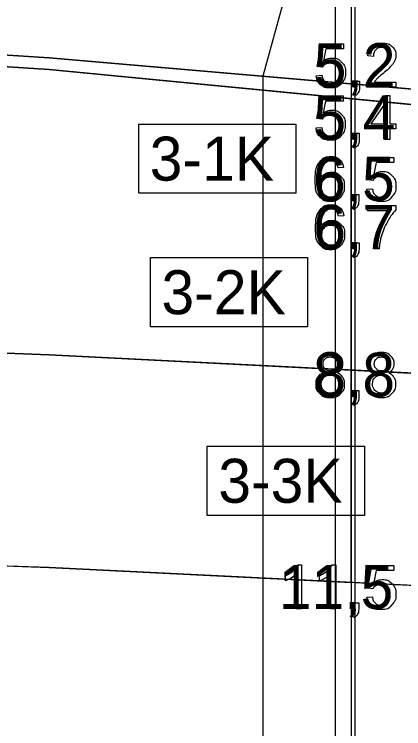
# Model space of a CAD drawing. Extents: x 544674 to 552202, y 6585829 to 6588119.
# Drawn here: x 551719.6 to 551769.2, y 6587342.8 to 6587433.7 of the extents above; entities that cross this region are included whole.
import ezdxf

# ---------------------------------------------------------------- set-up
doc = ezdxf.new("R2010")
doc.units = 0
for name, color, linetype in [('Default', 7, 'Continuous'), ('ME', 7, 'Continuous'), ('Plokid', 7, 'Continuous'), ('Proovid', 7, 'Continuous'), ('RAJATIS', 7, 'Continuous'), ('RB trass', 7, 'Continuous'), ('Täide', 7, 'Continuous')]:
    doc.layers.add(name, color=color, linetype=linetype)

msp = doc.modelspace()

# ---------------------------------------------------------------- linework, layer by layer
at = {"layer": 'Default'}
for points in [[(551671.249, 6587433.691), (551708.998, 6587429.144), (551724.043, 6587428.184), (551774.18, 6587423.851), (551799.404, 6587422.721)], [(551671.327, 6587433.702), (551708.997, 6587429.165), (551724.042, 6587428.204), (551774.18, 6587423.872), (551799.404, 6587422.772)], [(551666.704, 6587431.554), (551708.998, 6587427.693), (551724.043, 6587426.684), (551774.18, 6587421.851), (551799.404, 6587420.802)], [(551663.095, 6587392.768), (551724.043, 6587390.386), (551774.18, 6587387.851), (551799.404, 6587386.576)], [(551632.684, 6587366.696), (551639.832, 6587366.457), (551724.043, 6587363.294), (551774.18, 6587360.851), (551799.404, 6587359.622)]]:
    msp.add_lwpolyline(points, dxfattribs=at)
at = {"layer": 'ME'}
for p, q in [((551760.466, 6587466.734), (551760.466, 6587253.64)), ((551762.466, 6587466.778), (551762.466, 6587251.52))]:
    msp.add_line(p, q, dxfattribs=at)
at = {"layer": 'Plokid'}
for p, q in [((551762.466, 6587422.98), (551762.466, 6587251.52)), ((551762.466, 6587361.422), (551762.466, 6587422.98))]:
    msp.add_line(p, q, dxfattribs=at)
for points in [[(551762.466, 6587422.98), (551724.043, 6587426.684), (551708.998, 6587427.693), (551666.704, 6587431.554)], [(551639.832, 6587366.457), (551639.832, 6587366.457), (551724.043, 6587363.294), (551762.466, 6587361.422)], [(551639.832, 6587366.457), (551724.043, 6587363.294), (551762.466, 6587361.422)]]:
    msp.add_lwpolyline(points, dxfattribs=at)
at = {"layer": 'Proovid'}
for points in [[(551758.816, 6587427.004), (551758.171, 6587427.09), (551758.713, 6587429.966), (551761.496, 6587429.966), (551761.496, 6587429.309), (551759.263, 6587429.309), (551758.961, 6587427.806)], [(551765.316, 6587428.37), (551764.608, 6587428.443)], [(551758.047, 6587425.907), (551758.769, 6587425.967)], [(551762.768, 6587424.439), (551762.768, 6587425.22), (551763.549, 6587425.22), (551763.549, 6587424.439)], [(551768.18, 6587425.101), (551768.18, 6587424.439), (551764.48, 6587424.439)], [(551765.436, 6587425.101), (551768.18, 6587425.101)], [(551763.157, 6587424.439), (551762.768, 6587424.439)], [(551758.782, 6587420.366), (551758.137, 6587420.451), (551758.679, 6587423.328), (551761.462, 6587423.328), (551761.462, 6587422.67), (551759.229, 6587422.67), (551758.927, 6587421.167)], [(551762.913, 6587423.329), (551762.721, 6587423.624)], [(551766.738, 6587417.8), (551766.738, 6587419.141), (551764.309, 6587419.141), (551764.309, 6587419.772), (551766.861, 6587423.4), (551767.425, 6587423.4), (551767.425, 6587419.772), (551768.18, 6587419.772), (551768.18, 6587419.141), (551767.425, 6587419.141), (551767.425, 6587417.8), (551766.738, 6587417.8)], [(551766.738, 6587419.772), (551766.738, 6587422.301), (551764.985, 6587419.772), (551766.738, 6587419.772)], [(551758.013, 6587419.269), (551758.735, 6587419.328)], [(551762.734, 6587417.8), (551762.734, 6587418.581), (551763.515, 6587418.581), (551763.515, 6587417.8)], [(551763.123, 6587417.8), (551762.734, 6587417.8)], [(551762.879, 6587416.691), (551762.687, 6587416.985)], [(551765.235, 6587412.558), (551764.591, 6587412.643), (551765.133, 6587415.52), (551767.916, 6587415.52), (551767.916, 6587414.863), (551765.682, 6587414.863), (551765.381, 6587413.36)], [(551761.518, 6587414.218), (551760.835, 6587414.163)], [(551764.467, 6587411.461), (551765.188, 6587411.521)], [(551762.666, 6587409.993), (551762.666, 6587410.774), (551763.447, 6587410.774), (551763.447, 6587409.993)], [(551763.054, 6587409.993), (551762.666, 6587409.993)], [(551762.811, 6587408.883), (551762.619, 6587409.177)], [(551764.557, 6587408.724), (551764.557, 6587409.386), (551768.18, 6587409.386), (551768.18, 6587408.85)], [(551767.297, 6587408.724), (551764.557, 6587408.724)], [(551761.56, 6587408.084), (551760.877, 6587408.028)], [(551762.708, 6587403.858), (551762.708, 6587404.639), (551763.49, 6587404.639), (551763.49, 6587403.858)], [(551763.097, 6587403.858), (551762.708, 6587403.858)], [(551766.046, 6587403.858), (551765.338, 6587403.858)], [(551762.854, 6587402.748), (551762.661, 6587403.043)], [(551762.7, 6587385.051), (551762.7, 6587385.832), (551763.481, 6587385.832), (551763.481, 6587385.051)], [(551763.088, 6587385.051), (551762.7, 6587385.051)], [(551762.845, 6587383.941), (551762.653, 6587384.236)], [(551755.739, 6587363.672), (551756.182, 6587363.672), (551756.182, 6587358.051)], [(551760.089, 6587363.672), (551760.532, 6587363.672), (551760.532, 6587358.051)], [(551765.235, 6587360.616), (551764.591, 6587360.702), (551765.133, 6587363.578), (551767.916, 6587363.578), (551767.916, 6587362.921), (551765.682, 6587362.921), (551765.381, 6587361.418)], [(551754.121, 6587361.602), (551754.121, 6587362.267)], [(551756.182, 6587358.051), (551755.495, 6587358.051), (551755.495, 6587362.431)], [(551758.47, 6587361.602), (551758.47, 6587362.267)], [(551760.532, 6587358.051), (551759.844, 6587358.051), (551759.844, 6587362.431)], [(551764.467, 6587359.519), (551765.188, 6587359.579)], [(551762.666, 6587358.051), (551762.666, 6587358.832), (551763.447, 6587358.832), (551763.447, 6587358.051)], [(551763.054, 6587358.051), (551762.666, 6587358.051)], [(551762.811, 6587356.941), (551762.619, 6587357.236)]]:
    msp.add_lwpolyline(points, dxfattribs=at)
for points in [[(551735.451, 6587419.751), (551755.451, 6587419.751), (551755.451, 6587410.951), (551735.451, 6587410.951)], [(551736.948, 6587402.751), (551756.948, 6587402.751), (551756.948, 6587393.951), (551736.948, 6587393.951)], [(551744.18, 6587378.751), (551764.18, 6587378.751), (551764.18, 6587369.951), (551744.18, 6587369.951)]]:
    msp.add_lwpolyline(points, close=True, dxfattribs=at)
for points in [[(551764.608, 6587428.443), (551764.68, 6587429.232), (551765.154, 6587429.646), (551765.628, 6587430.06), (551766.426, 6587430.06), (551767.232, 6587430.06), (551767.702, 6587429.614), (551768.172, 6587429.167), (551768.172, 6587428.507), (551768.172, 6587428.171), (551768.034, 6587427.846), (551767.897, 6587427.522), (551767.579, 6587427.163), (551767.26, 6587426.804), (551766.52, 6587426.178), (551765.901, 6587425.658), (551765.726, 6587425.473), (551765.55, 6587425.288), (551765.436, 6587425.101)], [(551764.48, 6587424.439), (551764.472, 6587424.687), (551764.56, 6587424.917), (551764.702, 6587425.296), (551765.013, 6587425.662), (551765.325, 6587426.029), (551765.912, 6587426.509), (551766.824, 6587427.258), (551767.144, 6587427.695), (551767.463, 6587428.133), (551767.463, 6587428.523), (551767.463, 6587428.931), (551767.172, 6587429.212), (551766.88, 6587429.493), (551766.411, 6587429.493), (551765.915, 6587429.493), (551765.618, 6587429.195), (551765.32, 6587428.897), (551765.316, 6587428.37)], [(551758.961, 6587427.806), (551759.465, 6587428.157), (551760.019, 6587428.157), (551760.753, 6587428.157), (551761.257, 6587427.648), (551761.761, 6587427.14), (551761.761, 6587426.341), (551761.761, 6587425.58), (551761.318, 6587425.026), (551760.779, 6587424.345), (551759.847, 6587424.345), (551759.083, 6587424.345), (551758.599, 6587424.773), (551758.116, 6587425.201), (551758.047, 6587425.907)], [(551758.769, 6587425.967), (551758.849, 6587425.44), (551759.14, 6587425.174), (551759.432, 6587424.908), (551759.846, 6587424.908), (551760.346, 6587424.908), (551760.689, 6587425.284), (551761.031, 6587425.659), (551761.031, 6587426.279), (551761.031, 6587426.869), (551760.702, 6587427.21), (551760.373, 6587427.551), (551759.836, 6587427.551), (551759.501, 6587427.551), (551759.235, 6587427.399), (551758.969, 6587427.247), (551758.816, 6587427.004)], [(551762.721, 6587423.624), (551762.939, 6587423.719), (551763.042, 6587423.905), (551763.145, 6587424.091), (551763.157, 6587424.439)], [(551763.549, 6587424.439), (551763.549, 6587424.006), (551763.397, 6587423.741), (551763.245, 6587423.475), (551762.913, 6587423.329)], [(551758.927, 6587421.167), (551759.431, 6587421.518), (551759.985, 6587421.518), (551760.718, 6587421.518), (551761.223, 6587421.01), (551761.727, 6587420.501), (551761.727, 6587419.702), (551761.727, 6587418.941), (551761.284, 6587418.387), (551760.745, 6587417.706), (551759.813, 6587417.706), (551759.049, 6587417.706), (551758.565, 6587418.134), (551758.082, 6587418.562), (551758.013, 6587419.269)], [(551758.735, 6587419.328), (551758.815, 6587418.801), (551759.106, 6587418.535), (551759.397, 6587418.27), (551759.812, 6587418.27), (551760.312, 6587418.27), (551760.655, 6587418.645), (551760.997, 6587419.02), (551760.997, 6587419.641), (551760.997, 6587420.23), (551760.668, 6587420.571), (551760.339, 6587420.912), (551759.801, 6587420.912), (551759.467, 6587420.912), (551759.201, 6587420.76), (551758.934, 6587420.608), (551758.782, 6587420.366)], [(551762.687, 6587416.985), (551762.905, 6587417.081), (551763.008, 6587417.266), (551763.111, 6587417.452), (551763.123, 6587417.8)], [(551763.515, 6587417.8), (551763.515, 6587417.368), (551763.363, 6587417.102), (551763.21, 6587416.836), (551762.879, 6587416.691)], [(551760.835, 6587414.163), (551760.743, 6587414.57), (551760.574, 6587414.755), (551760.295, 6587415.051), (551759.885, 6587415.051), (551759.555, 6587415.051), (551759.304, 6587414.867), (551758.981, 6587414.63), (551758.793, 6587414.175), (551758.606, 6587413.721), (551758.598, 6587412.88), (551758.847, 6587413.258), (551759.206, 6587413.442), (551759.566, 6587413.625), (551759.96, 6587413.625), (551760.648, 6587413.625), (551761.132, 6587413.119), (551761.616, 6587412.613), (551761.616, 6587411.812), (551761.616, 6587411.285), (551761.388, 6587410.832), (551761.161, 6587410.38), (551760.763, 6587410.139), (551760.366, 6587409.899), (551759.861, 6587409.899), (551759.001, 6587409.899), (551758.458, 6587410.531), (551757.915, 6587411.162), (551757.915, 6587412.613), (551757.915, 6587414.236), (551758.516, 6587414.973), (551759.039, 6587415.614), (551759.927, 6587415.614), (551760.588, 6587415.614), (551761.011, 6587415.243), (551761.433, 6587414.872), (551761.518, 6587414.218)], [(551765.381, 6587413.36), (551765.885, 6587413.71), (551766.439, 6587413.71), (551767.172, 6587413.71), (551767.676, 6587413.202), (551768.18, 6587412.693), (551768.18, 6587411.894), (551768.18, 6587411.134), (551767.737, 6587410.579), (551767.199, 6587409.899), (551766.266, 6587409.899), (551765.502, 6587409.899), (551765.019, 6587410.327), (551764.536, 6587410.754), (551764.467, 6587411.461)], [(551758.705, 6587411.807), (551758.705, 6587411.452), (551758.856, 6587411.127), (551759.006, 6587410.802), (551759.276, 6587410.632), (551759.546, 6587410.462), (551759.846, 6587410.462), (551760.283, 6587410.462), (551760.595, 6587410.814), (551760.907, 6587411.165), (551760.907, 6587411.769), (551760.907, 6587412.35), (551760.599, 6587412.685), (551760.291, 6587413.019), (551759.819, 6587413.019), (551759.354, 6587413.019), (551759.029, 6587412.685), (551758.705, 6587412.35), (551758.705, 6587411.807)], [(551765.188, 6587411.521), (551765.269, 6587410.993), (551765.56, 6587410.728), (551765.851, 6587410.462), (551766.266, 6587410.462), (551766.766, 6587410.462), (551767.108, 6587410.837), (551767.45, 6587411.213), (551767.45, 6587411.833), (551767.45, 6587412.423), (551767.122, 6587412.763), (551766.793, 6587413.104), (551766.255, 6587413.104), (551765.921, 6587413.104), (551765.654, 6587412.952), (551765.388, 6587412.8), (551765.235, 6587412.558)], [(551762.619, 6587409.177), (551762.837, 6587409.273), (551762.94, 6587409.459), (551763.043, 6587409.644), (551763.054, 6587409.993)], [(551763.447, 6587409.993), (551763.447, 6587409.56), (551763.295, 6587409.294), (551763.142, 6587409.028), (551762.811, 6587408.883)], [(551760.877, 6587408.028), (551760.785, 6587408.436), (551760.617, 6587408.62), (551760.337, 6587408.916), (551759.928, 6587408.916), (551759.598, 6587408.916), (551759.347, 6587408.733), (551759.024, 6587408.496), (551758.836, 6587408.041), (551758.648, 6587407.586), (551758.641, 6587406.746), (551758.889, 6587407.124), (551759.249, 6587407.307), (551759.608, 6587407.491), (551760.002, 6587407.491), (551760.691, 6587407.491), (551761.175, 6587406.985), (551761.658, 6587406.479), (551761.658, 6587405.677), (551761.658, 6587405.15), (551761.431, 6587404.698), (551761.204, 6587404.245), (551760.806, 6587404.005), (551760.408, 6587403.764), (551759.904, 6587403.764), (551759.044, 6587403.764), (551758.501, 6587404.396), (551757.958, 6587405.028), (551757.958, 6587406.479), (551757.958, 6587408.101), (551758.558, 6587408.838), (551759.082, 6587409.48), (551759.969, 6587409.48), (551760.631, 6587409.48), (551761.054, 6587409.109), (551761.476, 6587408.738), (551761.56, 6587408.084)], [(551765.338, 6587403.858), (551765.349, 6587404.519), (551765.597, 6587405.455), (551765.846, 6587406.39), (551766.31, 6587407.259), (551766.774, 6587408.128), (551767.297, 6587408.724)], [(551768.18, 6587408.85), (551767.646, 6587408.281), (551767.121, 6587407.338), (551766.596, 6587406.394), (551766.31, 6587405.397), (551766.104, 6587404.695), (551766.046, 6587403.858)], [(551758.747, 6587405.673), (551758.747, 6587405.318), (551758.898, 6587404.993), (551759.049, 6587404.668), (551759.319, 6587404.498), (551759.589, 6587404.328), (551759.889, 6587404.328), (551760.326, 6587404.328), (551760.638, 6587404.679), (551760.95, 6587405.031), (551760.95, 6587405.635), (551760.95, 6587406.216), (551760.642, 6587406.55), (551760.334, 6587406.884), (551759.862, 6587406.884), (551759.396, 6587406.884), (551759.072, 6587406.55), (551758.747, 6587406.216), (551758.747, 6587405.673)], [(551762.661, 6587403.043), (551762.879, 6587403.139), (551762.982, 6587403.324), (551763.086, 6587403.51), (551763.097, 6587403.858)], [(551763.49, 6587403.858), (551763.49, 6587403.426), (551763.337, 6587403.16), (551763.185, 6587402.894), (551762.854, 6587402.748)], [(551759.042, 6587388.09), (551758.612, 6587388.247), (551758.404, 6587388.536), (551758.197, 6587388.826), (551758.197, 6587389.231), (551758.197, 6587389.841), (551758.636, 6587390.257), (551759.074, 6587390.672), (551759.803, 6587390.672), (551760.535, 6587390.672), (551760.982, 6587390.247), (551761.428, 6587389.822), (551761.428, 6587389.211), (551761.428, 6587388.822), (551761.223, 6587388.534), (551761.019, 6587388.247), (551760.602, 6587388.09), (551761.119, 6587387.922), (551761.389, 6587387.548), (551761.658, 6587387.173), (551761.658, 6587386.653), (551761.658, 6587385.935), (551761.151, 6587385.446), (551760.643, 6587384.957), (551759.815, 6587384.957), (551758.986, 6587384.957), (551758.478, 6587385.448), (551757.971, 6587385.939), (551757.971, 6587386.673), (551757.971, 6587387.219), (551758.249, 6587387.588), (551758.527, 6587387.956), (551759.042, 6587388.09)], [(551765.564, 6587388.09), (551765.134, 6587388.247), (551764.926, 6587388.536), (551764.719, 6587388.826), (551764.719, 6587389.231), (551764.719, 6587389.841), (551765.157, 6587390.257), (551765.596, 6587390.672), (551766.325, 6587390.672), (551767.057, 6587390.672), (551767.504, 6587390.247), (551767.95, 6587389.822), (551767.95, 6587389.211), (551767.95, 6587388.822), (551767.745, 6587388.534), (551767.541, 6587388.247), (551767.124, 6587388.09), (551767.641, 6587387.922), (551767.91, 6587387.548), (551768.18, 6587387.173), (551768.18, 6587386.653), (551768.18, 6587385.935), (551767.673, 6587385.446), (551767.165, 6587384.957), (551766.336, 6587384.957), (551765.508, 6587384.957), (551765, 6587385.448), (551764.493, 6587385.939), (551764.493, 6587386.673), (551764.493, 6587387.219), (551764.771, 6587387.588), (551765.049, 6587387.956), (551765.564, 6587388.09)], [(551758.905, 6587389.255), (551758.905, 6587388.858), (551759.159, 6587388.606), (551759.412, 6587388.355), (551759.82, 6587388.355), (551760.217, 6587388.355), (551760.468, 6587388.604), (551760.719, 6587388.854), (551760.719, 6587389.216), (551760.719, 6587389.594), (551760.46, 6587389.851), (551760.202, 6587390.109), (551759.812, 6587390.109), (551759.419, 6587390.109), (551759.162, 6587389.857), (551758.905, 6587389.605), (551758.905, 6587389.255)], [(551765.427, 6587389.255), (551765.427, 6587388.858), (551765.681, 6587388.606), (551765.934, 6587388.355), (551766.342, 6587388.355), (551766.739, 6587388.355), (551766.99, 6587388.604), (551767.241, 6587388.854), (551767.241, 6587389.216), (551767.241, 6587389.594), (551766.982, 6587389.851), (551766.724, 6587390.109), (551766.334, 6587390.109), (551765.941, 6587390.109), (551765.684, 6587389.857), (551765.427, 6587389.605), (551765.427, 6587389.255)], [(551758.679, 6587386.667), (551758.679, 6587386.373), (551758.817, 6587386.098), (551758.955, 6587385.822), (551759.23, 6587385.671), (551759.505, 6587385.52), (551759.82, 6587385.52), (551760.313, 6587385.52), (551760.631, 6587385.838), (551760.95, 6587386.155), (551760.95, 6587386.644), (551760.95, 6587387.141), (551760.622, 6587387.466), (551760.294, 6587387.791), (551759.797, 6587387.791), (551759.312, 6587387.791), (551758.996, 6587387.47), (551758.679, 6587387.149), (551758.679, 6587386.667)], [(551765.201, 6587386.667), (551765.201, 6587386.373), (551765.339, 6587386.098), (551765.477, 6587385.822), (551765.752, 6587385.671), (551766.026, 6587385.52), (551766.342, 6587385.52), (551766.835, 6587385.52), (551767.153, 6587385.838), (551767.472, 6587386.155), (551767.472, 6587386.644), (551767.472, 6587387.141), (551767.144, 6587387.466), (551766.816, 6587387.791), (551766.319, 6587387.791), (551765.834, 6587387.791), (551765.518, 6587387.47), (551765.201, 6587387.149), (551765.201, 6587386.667)], [(551762.653, 6587384.236), (551762.871, 6587384.331), (551762.974, 6587384.517), (551763.077, 6587384.703), (551763.088, 6587385.051)], [(551763.481, 6587385.051), (551763.481, 6587384.618), (551763.329, 6587384.352), (551763.176, 6587384.087), (551762.845, 6587383.941)], [(551754.121, 6587362.267), (551754.697, 6587362.538), (551755.128, 6587362.924), (551755.56, 6587363.309), (551755.739, 6587363.672)], [(551758.47, 6587362.267), (551759.046, 6587362.538), (551759.478, 6587362.924), (551759.909, 6587363.309), (551760.089, 6587363.672)], [(551755.495, 6587362.431), (551755.247, 6587362.194), (551754.844, 6587361.958), (551754.441, 6587361.721), (551754.121, 6587361.602)], [(551759.844, 6587362.431), (551759.596, 6587362.194), (551759.193, 6587361.958), (551758.791, 6587361.721), (551758.47, 6587361.602)], [(551765.381, 6587361.418), (551765.885, 6587361.769), (551766.439, 6587361.769), (551767.172, 6587361.769), (551767.676, 6587361.26), (551768.18, 6587360.752), (551768.18, 6587359.953), (551768.18, 6587359.192), (551767.737, 6587358.638), (551767.199, 6587357.957), (551766.266, 6587357.957), (551765.502, 6587357.957), (551765.019, 6587358.385), (551764.536, 6587358.813), (551764.467, 6587359.519)], [(551765.188, 6587359.579), (551765.269, 6587359.052), (551765.56, 6587358.786), (551765.851, 6587358.52), (551766.266, 6587358.52), (551766.766, 6587358.52), (551767.108, 6587358.896), (551767.45, 6587359.271), (551767.45, 6587359.891), (551767.45, 6587360.481), (551767.122, 6587360.822), (551766.793, 6587361.162), (551766.255, 6587361.162), (551765.921, 6587361.162), (551765.654, 6587361.01), (551765.388, 6587360.858), (551765.235, 6587360.616)], [(551762.619, 6587357.236), (551762.837, 6587357.331), (551762.94, 6587357.517), (551763.043, 6587357.703), (551763.054, 6587358.051)], [(551763.447, 6587358.051), (551763.447, 6587357.618), (551763.295, 6587357.352), (551763.142, 6587357.087), (551762.811, 6587356.941)]]:
    msp.add_open_spline(points, degree=3, dxfattribs=at)
at = {"layer": 'RAJATIS'}
for p, q in [((551762.466, 6587466.778), (551751.251, 6587425.832)), ((551751.251, 6587425.832), (551751.251, 6587252.258))]:
    msp.add_line(p, q, dxfattribs=at)
at = {"layer": 'RB trass'}
msp.add_line((551762.966, 6587466.783), (551762.966, 6587241.475), dxfattribs=at)
at = {"layer": 'Täide'}
for p, q in [((551708.998, 6587429.144), (551724.043, 6587428.184)), ((551724.043, 6587428.184), (551708.998, 6587429.144)), ((551724.043, 6587428.184), (551708.998, 6587429.144)), ((551724.043, 6587428.184), (551708.998, 6587429.144)), ((551724.043, 6587428.184), (551708.998, 6587429.144)), ((551724.043, 6587426.684), (551708.998, 6587427.693)), ((551708.998, 6587427.693), (551724.043, 6587426.684)), ((551708.998, 6587427.693), (551724.043, 6587426.684)), ((551708.998, 6587427.693), (551724.043, 6587426.684)), ((551724.043, 6587428.184), (551774.18, 6587423.851)), ((551774.18, 6587423.851), (551724.043, 6587428.184)), ((551774.18, 6587423.851), (551724.043, 6587428.184)), ((551774.18, 6587423.851), (551724.043, 6587428.184)), ((551774.18, 6587423.851), (551724.043, 6587428.184)), ((551774.18, 6587421.851), (551724.043, 6587426.684)), ((551724.043, 6587426.684), (551774.18, 6587421.851)), ((551724.043, 6587426.684), (551774.18, 6587421.851)), ((551724.043, 6587426.684), (551774.18, 6587421.851)), ((551724.043, 6587426.684), (551774.18, 6587421.851)), ((551663.095, 6587392.768), (551724.043, 6587390.386)), ((551724.043, 6587390.386), (551663.095, 6587392.768)), ((551724.043, 6587390.386), (551774.18, 6587387.851)), ((551774.18, 6587387.851), (551724.043, 6587390.386)), ((551724.043, 6587363.294), (551639.832, 6587366.457)), ((551774.18, 6587360.851), (551724.043, 6587363.294))]:
    msp.add_line(p, q, dxfattribs=at)
for points in [[(551666.704, 6587431.554), (551708.998, 6587427.693), (551724.043, 6587426.684)], [(551799.404, 6587420.802), (551774.18, 6587421.851), (551724.043, 6587426.684), (551708.998, 6587427.693), (551666.704, 6587431.554)], [(551799.404, 6587420.802), (551774.18, 6587421.851), (551724.043, 6587426.684), (551708.998, 6587427.693), (551666.704, 6587431.554)], [(551799.404, 6587420.802), (551774.18, 6587421.851), (551724.043, 6587426.684), (551708.998, 6587427.693), (551666.704, 6587431.554)], [(551799.404, 6587420.802), (551774.18, 6587421.851), (551724.043, 6587426.684), (551708.998, 6587427.693), (551666.704, 6587431.554)], [(551639.832, 6587366.457), (551724.043, 6587363.294), (551774.18, 6587360.851)]]:
    msp.add_lwpolyline(points, dxfattribs=at)

# ---------------------------------------------------------------- texts
at = {"layer": 'Proovid'}
for s, p in [('5,2', (551757.723, 6587424.439)), ('5,4', (551757.689, 6587417.8)), ('3-1K', (551736.851, 6587412.551)), ('6,5', (551757.621, 6587409.993)), ('6,7', (551757.663, 6587403.858)), ('3-2K', (551738.348, 6587395.551)), ('8,8', (551757.655, 6587385.051)), ('3-3K', (551745.58, 6587371.551)), ('11,5', (551753.271, 6587358.051))]:
    msp.add_text(s, height=5.6, dxfattribs=at).set_placement(p)

doc.saveas('drawing.dxf')
